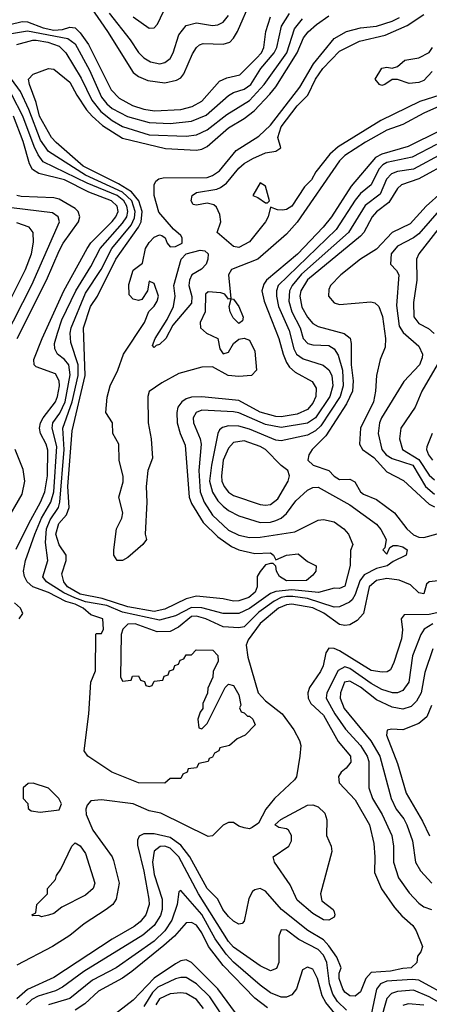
# Model space of a CAD drawing. Header units: inches. Extents: x 1793402 to 1900366, y 320852 to 470679.
# Tile 411 of 604: x 1836341 to 1837890, y 452152 to 455875. Entities that reach past the tile are written whole.
import ezdxf

# ---------------------------------------------------------------- set-up
doc = ezdxf.new("R2010")
doc.units = ezdxf.units.IN
doc.header["$MEASUREMENT"] = 0
doc.layers.add('B8435', color=7, linetype='Continuous')

msp = doc.modelspace()

# ---------------------------------------------------------------- linework, layer by layer
at = {"layer": 'B8435', "color": 4}
for points, elevation in [([(1836574.2, 455974.2), (1836673.1, 455830), (1836770, 455674.9), (1836790, 455659.5), (1836825.4, 455645.4), (1836890, 455636.5), (1836933.6, 455646.4), (1836950, 455655.5), (1836961.6, 455670), (1836994.3, 455745.7), (1837009.7, 455770.3), (1837020.7, 455779.3), (1837035.1, 455784.9), (1837110, 455782.6), (1837135.1, 455790), (1837150, 455804.9), (1837164.7, 455830), (1837216.9, 455950)], 364), ([(1836770, 455885.5), (1836830, 455842.8), (1836850, 455844.7), (1836862, 455858), (1836896, 455930)], 372), ([(1836303.4, 455856.6), (1836350, 455867.5), (1836370, 455866.8), (1836430, 455844.5), (1836470, 455835.1), (1836502.8, 455837.2), (1836530, 455846.7), (1836550, 455844.6), (1836570, 455825.3), (1836600.7, 455780.7), (1836686.3, 455610), (1836717.6, 455577.6), (1836767.7, 455550), (1836810, 455536.5), (1836850.3, 455530.3), (1836950, 455535.3), (1836992.9, 455547.1), (1837030, 455567), (1837097.1, 455642.9), (1837124.4, 455655.6), (1837173, 455667), (1837236.4, 455730), (1837254.8, 455750), (1837264.8, 455770), (1837272.3, 455830), (1837290, 455885.5)], 356), ([(1836310, 455823.2), (1836370, 455832.8), (1836523.4, 455803.4), (1836550, 455783.8), (1836604.4, 455684.4), (1836650, 455582.4), (1836670, 455556.5), (1836690, 455539.6), (1836748.6, 455508.6), (1836830, 455486.7), (1836910, 455482), (1836990, 455491.6), (1837046.1, 455513.9), (1837130, 455588.5), (1837150, 455599.5), (1837190, 455611.7), (1837215.4, 455630), (1837252.4, 455690), (1837303.5, 455750), (1837313.5, 455770), (1837331.1, 455850), (1837361.8, 455898.2)], 352), ([(1836330, 455780.8), (1836390, 455797.5), (1836403, 455797), (1836446.8, 455790), (1836490, 455774.9), (1836515.6, 455750), (1836573.8, 455653.8), (1836614.2, 455570), (1836647.2, 455527.2), (1836690, 455493.4), (1836730, 455471.3), (1836830, 455439.2), (1836970, 455434.3), (1837010, 455439.6), (1837050, 455458.9), (1837123.9, 455516.1), (1837210, 455568.9), (1837266, 455630), (1837351, 455749), (1837380, 455840), (1837410, 455878.7)], 348), ([(1837930, 455454.5), (1837810, 455395.3), (1837710, 455366.2), (1837686.3, 455353.7), (1837594.5, 455245.5), (1837520.3, 455130), (1837488.8, 455090), (1837391.3, 454988.7), (1837274.9, 454890), (1837264.8, 454875.2), (1837256.9, 454850), (1837265.2, 454810), (1837321.1, 454670), (1837336.9, 454610), (1837350, 454579.1), (1837361.6, 454561.6), (1837382.6, 454542.6), (1837446.7, 454506.7), (1837462, 454482), (1837461.1, 454450), (1837450, 454425.1), (1837430, 454401.3), (1837390, 454383.1), (1837330, 454373.1), (1837310, 454374.8), (1837250, 454390.8), (1837170, 454435.1), (1837030, 454448.6), (1836990, 454447.2), (1836970, 454441.1), (1836954.4, 454430), (1836939.5, 454410), (1836934.6, 454390), (1836936.5, 454350), (1836947.4, 454310), (1836966.4, 454266.4), (1836981.3, 454070), (1836990, 454046), (1837034.1, 453974.1), (1837090, 453919.6), (1837142.4, 453882.4), (1837170, 453870.3), (1837230, 453856.4), (1837290, 453858.8), (1837301, 453850), (1837310, 453832), (1837349.6, 453850.4), (1837394.7, 453854.7), (1837430, 453826.8), (1837462, 453810), (1837460.7, 453790), (1837450, 453774), (1837425.2, 453754.8), (1837350, 453753.6), (1837323.7, 453770), (1837312.7, 453790), (1837309, 453809), (1837299, 453819), (1837290, 453819), (1837270, 453814), (1837250, 453789), (1837239.1, 453770), (1837239.3, 453730), (1837232, 453710), (1837208, 453690), (1837170, 453678), (1837150, 453676.9), (1837110, 453685.6), (1837010, 453695.4), (1836970, 453685.1), (1836890, 453646.6), (1836850, 453637.7), (1836750, 453654.3), (1836653, 453687), (1836570, 453702.5), (1836521.4, 453730), (1836507.1, 453750), (1836500.5, 453779.5), (1836517, 453830), (1836517, 453850), (1836489.8, 453889.8), (1836476.9, 453930), (1836488.5, 453970), (1836517.8, 454002.2), (1836527.7, 454030), (1836523.2, 454110), (1836539.4, 454320.6), (1836587.9, 454530), (1836582.3, 454710), (1836608.7, 454790), (1836634.5, 454830), (1836704.8, 454970), (1836790.6, 455090), (1836799.9, 455110), (1836803.4, 455150), (1836791.2, 455190), (1836763.4, 455223.4), (1836713.9, 455253.9), (1836581.2, 455321.2), (1836478.7, 455410), (1836461.3, 455430), (1836415.5, 455510), (1836402.4, 455562.4), (1836377.4, 455630), (1836374.5, 455650), (1836391.2, 455668.8), (1836450, 455690.5), (1836470, 455687.3), (1836530, 455639.1), (1836556.5, 455590), (1836593.7, 455533.7), (1836615.2, 455510), (1836654.3, 455474.3), (1836730, 455427.2), (1836892.5, 455387.5), (1837010, 455381.1), (1837030, 455384.9), (1837050, 455395.8), (1837130, 455466.3), (1837190, 455500.9), (1837228, 455530), (1837286.9, 455593.1), (1837310, 455621.3), (1837389.8, 455750), (1837414, 455806), (1837431.6, 455828.4), (1837463.7, 455856.3), (1837510.6, 455889.4)], 344), ([(1838050, 455602.2), (1837870, 455521), (1837790, 455478.5), (1837730, 455457.2), (1837648.3, 455411.7), (1837570, 455361.1), (1837550, 455341.6), (1837390.8, 455109.2), (1837350, 455063.6), (1837241.6, 454970), (1837142, 454930), (1837130.4, 454909.6), (1837139.6, 454820.4), (1837130, 454818), (1837117, 454837), (1837101.6, 454841.6), (1837054.2, 454845.8), (1837043, 454837), (1837042, 454770), (1837023, 454730), (1837024.9, 454710), (1837046.8, 454690), (1837090.8, 454670), (1837098, 454630), (1837110, 454612), (1837130, 454618), (1837149, 454650), (1837170, 454666.8), (1837190, 454670.8), (1837210, 454662.8), (1837230, 454622), (1837236.3, 454550), (1837218, 454530), (1837170, 454525.4), (1837129, 454530), (1837070, 454562.7), (1837030, 454560.7), (1836943.1, 454536.9), (1836878, 454502), (1836830.5, 454469.5), (1836825.5, 454450), (1836827, 454350), (1836838.3, 454290), (1836842.5, 454217.5), (1836826, 454170), (1836818.6, 454110), (1836822.2, 454050), (1836814.9, 453930), (1836820.5, 453910), (1836806, 453890), (1836750, 453842), (1836730, 453829.8), (1836709.8, 453829.8), (1836696.9, 453850), (1836697.4, 453870), (1836707.4, 453950), (1836727.1, 453990), (1836731.1, 454010), (1836715.4, 454070), (1836732.2, 454127.8), (1836732.4, 454147.6), (1836717.3, 454210), (1836716.3, 454270), (1836693.3, 454310), (1836691.2, 454350), (1836666.9, 454390), (1836672.1, 454447.9), (1836683.1, 454490), (1836712, 454550), (1836733.3, 454610), (1836812.3, 454730), (1836829, 454771), (1836850, 454791.3), (1836861.2, 454810), (1836865.2, 454830), (1836850, 454878), (1836830, 454886), (1836824, 454850), (1836802.8, 454817.2), (1836790, 454812.7), (1836770, 454818), (1836754.2, 454834.2), (1836754, 454874), (1836770, 454927.7), (1836805.6, 454954.4), (1836816.9, 455010), (1836830, 455032.2), (1836850, 455053), (1836870, 455062), (1836878.4, 455058.4), (1836890.4, 455050.4), (1836898, 455030), (1836910, 455016.3), (1836930, 455017), (1836954.7, 455030), (1836955.8, 455050), (1836950, 455058.4), (1836922.5, 455082.5), (1836866.6, 455146.6), (1836849.7, 455210.3), (1836849.5, 455250.5), (1836855.5, 455264.5), (1836866.8, 455273.2), (1836883.3, 455276.7), (1837050, 455278.5), (1837070, 455285.3), (1837096.5, 455303.5), (1837159.8, 455380.2), (1837245.8, 455434.2), (1837290, 455476), (1837400.2, 455619.8), (1837452, 455708), (1837530, 455803.6), (1837577.2, 455830), (1837630, 455843.6), (1837690, 455850.2), (1837750, 455869.2), (1837777.3, 455882.7)], 336), ([(1836679.1, 455899.1), (1836758.9, 455798.9), (1836790, 455750.6), (1836810, 455730.5), (1836835.1, 455715.1), (1836871.4, 455708.6), (1836890, 455713), (1836910, 455727.7), (1836921.6, 455750), (1836942.8, 455817.2), (1836970, 455853.4), (1837010, 455862.4), (1837070, 455852.7), (1837090, 455854.9), (1837110, 455864.9), (1837130, 455890.7)], 368), ([(1837930, 455589.8), (1837854.1, 455565.9), (1837706.3, 455493.7), (1837545.9, 455394.1), (1837513.7, 455366.3), (1837460.7, 455299.3), (1837444.9, 455270), (1837417.5, 455242.5), (1837370, 455169.4), (1837350, 455157.2), (1837335.3, 455155.3), (1837316.4, 455156.4), (1837290, 455166), (1837281, 455130), (1837271, 455110), (1837210, 455035.3), (1837170, 455013.2), (1837150, 455017.2), (1837088, 455070), (1837101.2, 455110), (1837098, 455138), (1837085.6, 455165.6), (1837075.1, 455175.1), (1837050, 455181.2), (1837010, 455174), (1836996.4, 455176.4), (1836989.4, 455189.4), (1836993.2, 455210), (1837010, 455222), (1837086.5, 455233.5), (1837100.1, 455239.9), (1837123.3, 455256.7), (1837170, 455313.4), (1837190, 455330.6), (1837222, 455350), (1837270.9, 455370.9), (1837310, 455378), (1837328, 455390), (1837317.6, 455430), (1837329.8, 455470), (1837390, 455548.8), (1837430.7, 455589.3), (1837459.2, 455650), (1837487.3, 455690), (1837550, 455756.4), (1837626, 455794), (1837723.7, 455816.3), (1837806.6, 455853.4), (1837870, 455894.3)], 332), ([(1837900.5, 455679.5), (1837870, 455645.2), (1837850, 455637.2), (1837813.6, 455633.6), (1837770, 455648.7), (1837750, 455648.7), (1837722, 455630), (1837710, 455626), (1837702, 455630), (1837685.2, 455650), (1837710, 455691.3), (1837730, 455696), (1837750, 455691.3), (1837770, 455698), (1837798, 455722), (1837850, 455731), (1837889.1, 455750.9), (1837902, 455770)], 328), ([(1837917.4, 455402.6), (1837824.8, 455355.2), (1837730, 455334.8), (1837714.2, 455325.8), (1837699.6, 455310), (1837670.3, 455250), (1837630, 455217.4), (1837610, 455193), (1837538, 455082), (1837318, 454870), (1837311.6, 454850), (1837311.5, 454830), (1837319.6, 454790), (1837360.2, 454700.2), (1837378, 454630), (1837387.6, 454610), (1837412.4, 454592.4), (1837488.9, 454568.9), (1837510, 454550.5), (1837521.1, 454530), (1837524.7, 454490), (1837513.4, 454450), (1837460.2, 454370), (1837430, 454349.8), (1837330, 454332.8), (1837270, 454343.8), (1837170, 454388.6), (1837150, 454392.1), (1837030, 454398.3), (1837007.7, 454390), (1836996.4, 454370), (1836997.6, 454350), (1837023.7, 454290), (1837027, 454270), (1837018, 454170), (1837023.6, 454090), (1837038.3, 454050), (1837070, 454001.3), (1837130, 453944.6), (1837170, 453926), (1837210, 453917), (1837250, 453918.3), (1837382, 453938), (1837470, 453982), (1837490, 453984.9), (1837530, 453976.3), (1837566.8, 453950), (1837584, 453930), (1837601, 453890), (1837591.6, 453868.4), (1837590.6, 453810.6), (1837570, 453733.2), (1837550, 453723.6), (1837530, 453725.6), (1837471.1, 453708.9), (1837370, 453719.5), (1837310, 453712.9), (1837290, 453704.8), (1837210, 453648.5), (1837170, 453629.7), (1837110, 453629.8), (1837030, 453650.7), (1836990, 453652.4), (1836930, 453621.2), (1836870, 453605), (1836730, 453635), (1836670, 453660.5), (1836590, 453674.2), (1836549.1, 453689.1), (1836508.2, 453708.2), (1836441.6, 453750), (1836428.7, 453768.7), (1836446.9, 453830), (1836438, 453898), (1836442.6, 453950), (1836456.2, 453983.8), (1836487.1, 454030), (1836493, 454050), (1836508.6, 454250), (1836504.1, 454330), (1836539.6, 454430), (1836561.9, 454530), (1836562.3, 454570), (1836534.3, 454654.3), (1836532.1, 454690), (1836535.6, 454710), (1836590, 454840.4), (1836648.7, 454930), (1836689.8, 455010), (1836761.9, 455098.1), (1836774.4, 455125.6), (1836777.2, 455150), (1836764.9, 455190), (1836730, 455223), (1836590, 455286.5), (1836450, 455376.9), (1836419.9, 455419.9), (1836375.4, 455535.4), (1836343.7, 455603.7), (1836309.9, 455649.9)], 348), ([(1837942.4, 455370), (1837830.2, 455309.8), (1837770, 455300.9), (1837747.6, 455292.4), (1837728.6, 455271.4), (1837704.4, 455215.6), (1837647.9, 455172.1), (1837584.6, 455070), (1837406.9, 454913.1), (1837371.2, 454870), (1837361.8, 454850), (1837359.1, 454810), (1837370.2, 454770), (1837402, 454710), (1837412.7, 454670), (1837430.3, 454650.3), (1837450, 454644.9), (1837510, 454643.1), (1837530, 454630.4), (1837545.9, 454605.9), (1837561.6, 454550), (1837564.2, 454490), (1837553, 454450), (1837480.3, 454339.7), (1837459.2, 454320.8), (1837430, 454303.9), (1837330, 454282), (1837310, 454285.4), (1837210, 454326.4), (1837170, 454338.3), (1837130, 454338.9), (1837107.3, 454332.7), (1837096.4, 454323.6), (1837090.3, 454309.7), (1837065.8, 454190), (1837059.1, 454130), (1837070, 454088.2), (1837090, 454055.8), (1837110, 454035.8), (1837130, 454019.5), (1837170, 453998.4), (1837250, 453973.7), (1837290, 453974.9), (1837310, 453981.3), (1837330, 453990.4), (1837350, 454008.2), (1837384.9, 454055.1), (1837430, 454095.5), (1837450, 454105.5), (1837470, 454107.7), (1837590, 454040.4), (1837690, 453967.3), (1837706.9, 453946.9), (1837726.8, 453910), (1837722, 453878), (1837714, 453870), (1837730, 453854), (1837740.2, 453879.8), (1837753.6, 453886.4), (1837770, 453887.3), (1837790, 453882), (1837806.8, 453870), (1837802.8, 453850), (1837753.4, 453826.6), (1837731.3, 453810), (1837690, 453799.7), (1837644.1, 453775.9), (1837627, 453753), (1837610, 453700.9), (1837598.2, 453681.8), (1837588, 453672), (1837550, 453655.1), (1837530, 453653), (1837430, 453685.9), (1837374.2, 453694.2), (1837350, 453693.4), (1837330, 453689.8), (1837303.5, 453676.5), (1837245.9, 453634.1), (1837190, 453579.7), (1837170, 453575.8), (1837110, 453578.7), (1837044.5, 453610), (1837010, 453619.8), (1836990, 453617.8), (1836941.4, 453578.6), (1836910, 453561.2), (1836860.7, 453560.7), (1836778, 453590), (1836750, 453589), (1836731, 453570), (1836724.7, 453550), (1836722, 453390), (1836730, 453374), (1836762, 453378), (1836767.3, 453392.7), (1836790, 453394), (1836798, 453378), (1836812.7, 453372.7), (1836818, 453358), (1836830, 453354), (1836842, 453358), (1836850, 453374), (1836882, 453378), (1836887.3, 453392.7), (1836902, 453398), (1836907.3, 453412.7), (1836922, 453418), (1836927.3, 453432.7), (1836942, 453438), (1836947.3, 453452.7), (1836962, 453458), (1836970, 453474), (1836990, 453474), (1837008, 453492), (1837070.7, 453490.7), (1837090.7, 453470.7), (1837090.9, 453449.1), (1837072, 453410), (1837071.6, 453388.4), (1837052.7, 453347.3), (1837051.6, 453328.4), (1837034, 453290), (1837034, 453270), (1837023.6, 453256.4), (1837014, 453230), (1837018, 453198), (1837030, 453194), (1837050, 453214), (1837118, 453350), (1837130, 453362), (1837150, 453358), (1837170, 453322), (1837176.9, 453283.1), (1837172.7, 453272.7), (1837178, 453258), (1837190, 453254), (1837202, 453242), (1837210, 453242), (1837222, 453230), (1837231.3, 453208.7), (1837194, 453170), (1837163.6, 453156.4), (1837134, 453130), (1837098, 453122), (1837094, 453110), (1837078, 453102), (1837070, 453086), (1837058, 453082), (1837054, 453070), (1837018, 453062), (1837010, 453046), (1836978, 453042), (1836974, 453030), (1836958, 453022), (1836950, 453006), (1836910, 453006), (1836890, 452988.7), (1836790, 452989.2), (1836688.7, 453030), (1836599, 453090), (1836584, 453110), (1836602, 453250), (1836609.2, 453370), (1836627.3, 453412.7), (1836628.7, 453550), (1836630, 453554), (1836650, 453554), (1836658, 453570), (1836655.3, 453610), (1836610, 453625.2), (1836580.5, 453650), (1836550, 453665.3), (1836515.4, 453675.4), (1836450, 453708.7), (1836390.7, 453730.7), (1836369.1, 453749.1), (1836358.5, 453770), (1836355.4, 453790), (1836363, 453830), (1836398, 453930), (1836423.5, 453990), (1836458.9, 454050), (1836469.9, 454090.1), (1836481.4, 454261.4), (1836463.1, 454330), (1836466.4, 454350), (1836492.6, 454387.4), (1836512.7, 454430), (1836531.6, 454531.6), (1836526.3, 454570), (1836510, 454589.6), (1836483.7, 454610), (1836473.3, 454630), (1836472.8, 454650), (1836483.9, 454690), (1836500.4, 454739.6), (1836552.9, 454850), (1836610, 454941.6), (1836645.1, 455010), (1836730, 455105.3), (1836745.5, 455130), (1836749.8, 455150), (1836746.6, 455170), (1836734.6, 455190), (1836709.7, 455210), (1836596.2, 455256.2), (1836430, 455338), (1836410, 455363.6), (1836394.9, 455394.9), (1836352.5, 455510), (1836311.1, 455591.1)], 352), ([(1836327.7, 453872.3), (1836374.8, 453970), (1836419.8, 454050), (1836435.5, 454090), (1836446.3, 454150), (1836446.8, 454246.8), (1836441, 454270), (1836419.1, 454310), (1836415.6, 454330), (1836419.2, 454350), (1836429.8, 454370), (1836475.6, 454430), (1836484.2, 454450), (1836490.7, 454490), (1836489.7, 454510), (1836475.9, 454535.9), (1836402.8, 454562.8), (1836395.1, 454570), (1836393.6, 454590), (1836425.1, 454670), (1836507.7, 454850), (1836596, 455010), (1836610, 455031.7), (1836690, 455111.8), (1836704.8, 455130), (1836713.1, 455150), (1836709.7, 455170), (1836687.6, 455190), (1836602.5, 455222.5), (1836510, 455269.8), (1836412.7, 455292.7), (1836388.9, 455308.9), (1836377.7, 455330), (1836353.7, 455413.7), (1836317.3, 455510)], 356), ([(1837970, 455339.2), (1837850, 455273.3), (1837784.9, 455250), (1837770, 455237), (1837736.7, 455183.3), (1837691, 455149), (1837673.4, 455130), (1837642.3, 455070), (1837630, 455055.8), (1837430, 454890.9), (1837403.6, 454850), (1837400.7, 454830), (1837407.7, 454787.7), (1837428.9, 454750), (1837450, 454726.4), (1837470, 454714.9), (1837568.7, 454688.7), (1837590.3, 454670.3), (1837594.9, 454650), (1837595, 454570), (1837602.6, 454510), (1837599.2, 454470), (1837577.5, 454422.5), (1837499, 454301), (1837447.3, 454250), (1837434.8, 454230), (1837431, 454210), (1837451.3, 454190), (1837510, 454170.6), (1837530, 454148.4), (1837550, 454136.4), (1837590, 454137.3), (1837607.9, 454127.9), (1837630.3, 454090.3), (1837641.2, 454081.2), (1837690, 454060.3), (1837758, 454010), (1837805.5, 453950), (1837830, 453927), (1837850, 453918.7), (1837870, 453917), (1837970, 453944.9)], 356), ([(1836330.9, 454670), (1836442.7, 454890), (1836490, 455000.5), (1836505.7, 455030), (1836563, 455110), (1836567.8, 455130), (1836561.6, 455150), (1836550, 455160.5), (1836490, 455196), (1836470, 455201.5), (1836346.5, 455206.5), (1836329.3, 455210)], 364), ([(1837937.5, 455222.5), (1837878.4, 455170), (1837817.3, 455102.7), (1837750, 455069.7), (1837690, 455006.9), (1837630, 454969.7), (1837555.3, 454910), (1837516.9, 454870), (1837510, 454855.1), (1837508.9, 454830), (1837530, 454804.6), (1837550, 454798.3), (1837668.4, 454808.4), (1837684.7, 454804.7), (1837699.3, 454790), (1837712.8, 454752.8), (1837724, 454670), (1837723.4, 454636.6), (1837704.4, 454590), (1837690.4, 454530), (1837687.2, 454470), (1837678.7, 454430), (1837630.3, 454330), (1837625.7, 454270), (1837637.1, 454250), (1837679.7, 454219.7), (1837730, 454164.9), (1837792.7, 454132.7), (1837890, 454043.6), (1837910, 454032.4)], 364), ([(1836282.7, 454670), (1836387.2, 454872.8), (1836491.6, 455110), (1836486, 455130), (1836464.2, 455144.2), (1836310, 455163.5)], 368), ([(1837936.7, 455163.3), (1837850, 455065.1), (1837830, 455049.7), (1837770, 455018.4), (1837746, 454990), (1837742.8, 454950), (1837766.2, 454926.2), (1837774.9, 454910), (1837765.8, 454794.1), (1837776.7, 454716.7), (1837791.7, 454691.7), (1837850, 454640.7), (1837863.8, 454610), (1837863.4, 454596.6), (1837852.7, 454570), (1837793.3, 454506.7), (1837708.7, 454370), (1837701.3, 454350), (1837697, 454310), (1837710.4, 454250), (1837726.7, 454230), (1837750, 454216), (1837828.4, 454190), (1837876, 454110), (1837910, 454080.3)], 368), ([(1836297.8, 454802.2), (1836363.1, 454930), (1836385.7, 454990), (1836393.3, 455033.3), (1836391.8, 455070), (1836376, 455090), (1836330, 455106.6)], 372), ([(1837950, 455116.3), (1837850.4, 454990), (1837841.6, 454970), (1837843.1, 454890), (1837830, 454806), (1837831.9, 454751.9), (1837850, 454726.4), (1837887.3, 454707.3), (1837908.8, 454688.8)], 372), ([(1837920.3, 454570), (1837861.6, 454470), (1837836.3, 454410), (1837782, 454330), (1837778, 454290), (1837788.5, 454250), (1837850, 454211.4), (1837890, 454153.1), (1837910, 454135.6)], 372), ([(1837900.5, 454310), (1837880.5, 454259.5), (1837879.1, 454250), (1837887, 454230), (1837901.6, 454210)], 376), ([(1836285.3, 453970), (1836350, 454080.5), (1836359.8, 454130), (1836354.3, 454174.3), (1836323.5, 454250)], 364), ([(1837944.9, 453755.1), (1837890, 453749.3), (1837879.8, 453740.2), (1837870, 453703.7), (1837850, 453708), (1837818.6, 453738.6), (1837776.1, 453756.1), (1837730, 453762.5), (1837690, 453754.8), (1837663.2, 453730), (1837641.6, 453630), (1837616.7, 453603.3), (1837590, 453587), (1837570, 453584.2), (1837550, 453588.5), (1837491, 453631), (1837450, 453651.4), (1837370, 453665), (1837350, 453662.8), (1837319.5, 453650), (1837250, 453592.4), (1837204.4, 453530), (1837197.1, 453510), (1837204.1, 453464.1), (1837243.1, 453330), (1837270, 453299.3), (1837333.4, 453250), (1837378, 453190), (1837399.3, 453150), (1837403.8, 453130), (1837400.5, 453090), (1837387.3, 453012.7), (1837379.8, 453000.2), (1837304.7, 452930), (1837272, 452890), (1837243.6, 452836.4), (1837219.8, 452820.2), (1837210, 452815.3), (1837190, 452819), (1837170, 452825.2), (1837150, 452839), (1837130, 452839), (1837110, 452829), (1837070, 452789.2), (1837053.7, 452786.3), (1836875.1, 452875.1), (1836830, 452883.9), (1836770, 452909.7), (1836650, 452924.7), (1836610, 452920.9), (1836595.6, 452904.4), (1836590.4, 452890), (1836592.2, 452870), (1836617.6, 452810), (1836690.2, 452710.2), (1836695.9, 452695.9), (1836716.5, 452610), (1836706, 452550), (1836692.7, 452530), (1836667.7, 452510), (1836584.2, 452455.8), (1836530, 452411.8), (1836464.9, 452370), (1836330, 452299.7)], 356), ([(1836339.3, 453610), (1836353.2, 453630), (1836344, 453650), (1836320.9, 453670)], 356), ([(1837930, 453634.6), (1837890, 453625.5), (1837794.8, 453625.2), (1837784, 453610), (1837788.5, 453568.5), (1837785.5, 453534.5), (1837756.2, 453443.8), (1837743, 453417), (1837730.4, 453409.6), (1837712.4, 453407.6), (1837670, 453414.7), (1837550, 453488), (1837530, 453497.6), (1837510, 453498), (1837498.8, 453481.2), (1837488.3, 453431.7), (1837479.1, 453410), (1837436.4, 453350), (1837430.4, 453330), (1837432.2, 453310), (1837442, 453290), (1837490, 453244.9), (1837545.5, 453145.5), (1837592.2, 453090), (1837592.9, 453067.1), (1837575.4, 453044.6), (1837556.3, 453030), (1837546.3, 453013.7), (1837548.7, 452990), (1837610, 452924.9), (1837663.7, 452830), (1837680.6, 452760.6), (1837684.6, 452710), (1837682.4, 452650), (1837709.1, 452589.1), (1837758.3, 452518.3), (1837786, 452486), (1837827.7, 452450), (1837840.5, 452430), (1837864.7, 452370), (1837858, 452350), (1837846, 452334), (1837842.8, 452310), (1837822, 452290), (1837790, 452288), (1837743, 452277), (1837670, 452272.8), (1837650.3, 452250), (1837630, 452199.3), (1837610, 452182.9), (1837590, 452184.2), (1837570, 452198), (1837563, 452210), (1837549.8, 452250), (1837549.8, 452270.2), (1837557, 452290), (1837539.8, 452330), (1837510, 452373.7), (1837490, 452396.1), (1837431, 452431), (1837330.6, 452510.6), (1837270, 452579.5), (1837250, 452589.3), (1837230, 452585.2), (1837221.6, 452578.4), (1837207.9, 452552.1), (1837190, 452466), (1837182, 452458), (1837170, 452455.3), (1837150, 452466), (1837130, 452484.5), (1837109.7, 452510), (1837089.7, 452549.7), (1837050, 452589.6), (1836984.4, 452710), (1836950, 452754), (1836910, 452782.6), (1836850, 452796.1), (1836810, 452796.3), (1836792.4, 452787.6), (1836786.9, 452773.1), (1836786.7, 452753.3), (1836810, 452656), (1836828.9, 452550), (1836830.2, 452529.8), (1836817.4, 452490), (1836796.1, 452463.9), (1836773.7, 452446.3), (1836690, 452398.3), (1836470, 452253.7), (1836370, 452207.4), (1836330, 452172.6)], 364), ([(1837904, 453590), (1837870.4, 453570), (1837858.7, 453550), (1837827, 453470), (1837813.1, 453370), (1837790, 453338.4), (1837770, 453329.7), (1837750.3, 453329.7), (1837710, 453342.7), (1837670, 453365.3), (1837590, 453422), (1837570, 453427.4), (1837545.6, 453414.4), (1837503.1, 453330), (1837499.5, 453310), (1837532.4, 453250), (1837572.6, 453192.6), (1837630, 453130.3), (1837655.2, 453090), (1837661.7, 453070), (1837661.3, 452970), (1837675.8, 452930), (1837712, 452870), (1837748.4, 452790), (1837755.3, 452750), (1837754.4, 452690), (1837773, 452630), (1837813.8, 452573.8), (1837850, 452534.8), (1837870, 452520.7), (1837898, 452510)], 368), ([(1837903.4, 453496.6), (1837873.1, 453406.9), (1837858.9, 453330), (1837842.3, 453297.7), (1837821.4, 453278.6), (1837790, 453268.3), (1837750, 453275.4), (1837690, 453303.5), (1837630, 453351), (1837590, 453373.7), (1837569.4, 453370.6), (1837554.6, 453330), (1837553.1, 453310), (1837567.7, 453270), (1837668.6, 453148.6), (1837703.2, 453090), (1837745.3, 452930), (1837765.3, 452890), (1837793.3, 452853.3), (1837804.9, 452830), (1837826.4, 452770), (1837838, 452690), (1837856.7, 452656.7), (1837899.1, 452610)], 372), ([(1837898.8, 453281.2), (1837880.5, 453239.5), (1837850, 453213.6), (1837790.6, 453189.4), (1837747.1, 453192.9), (1837731.1, 453188.9), (1837727.7, 453170), (1837770, 453062.8), (1837802, 452950), (1837864.1, 452844.1), (1837890.6, 452789.4)], 376), ([(1837576.3, 452130), (1837543, 452163), (1837525, 452190), (1837512.5, 452230), (1837503.1, 452310), (1837490, 452337.6), (1837470, 452359.7), (1837396.6, 452396.6), (1837350, 452432), (1837330, 452434), (1837320.7, 452410), (1837320.5, 452310), (1837312.5, 452287.5), (1837290, 452278), (1837250, 452297.6), (1837150, 452368.3), (1837130, 452389.7), (1837016.8, 452570), (1836943.1, 452710), (1836910, 452742.6), (1836890, 452749.7), (1836871.8, 452748.2), (1836849.1, 452730.9), (1836842.6, 452690), (1836850, 452642.8), (1836879.6, 452550), (1836880.2, 452510), (1836872.8, 452487.2), (1836848.8, 452450), (1836807, 452413), (1836583.9, 452276.1), (1836502.7, 452217.3), (1836476.5, 452203.5), (1836410, 452182.2), (1836386.7, 452170), (1836365.7, 452150)], 368), ([(1837543.5, 452103.5), (1837499.1, 452159.1), (1837484.4, 452184.4), (1837467, 452250), (1837450, 452285.2), (1837430, 452292.7), (1837410, 452282), (1837388, 452210), (1837370, 452187.6), (1837350, 452179.6), (1837330, 452179.6), (1837290, 452195.1), (1837250, 452224.2), (1837150, 452311.1), (1837121.6, 452341.6), (1837079.6, 452399.5), (1837030, 452491.1), (1836950, 452582), (1836942.8, 452577.2), (1836936.4, 452530), (1836916.1, 452470), (1836890.3, 452430), (1836850, 452391), (1836706, 452290), (1836616.5, 452243.5), (1836530, 452174.3), (1836450, 452149.7)], 372), ([(1837278.4, 452138.4), (1837230, 452174.7), (1837110, 452298.3), (1837055.3, 452370), (1837030, 452422), (1837010, 452451.5), (1836990, 452461.6), (1836970, 452460.7), (1836926, 452410), (1836886.2, 452373.8), (1836764.4, 452275.6), (1836729.3, 452250.7), (1836638.2, 452201.8), (1836586.6, 452153.4), (1836550.4, 452130)], 376), ([(1837175.3, 452095.3), (1837090.6, 452210.6), (1836990, 452309.6), (1836970, 452319.6), (1836950, 452316.3), (1836930, 452305.1), (1836850, 452250.9), (1836770, 452168.2), (1836647.4, 452072.6)], 384), ([(1837131.7, 452071.7), (1837059.7, 452179.7), (1837010, 452229.7), (1836970, 452252.8), (1836950, 452254), (1836930, 452248.4), (1836863.8, 452216.2), (1836843.1, 452196.9), (1836810, 452143.6)], 388), ([(1838042.4, 452130), (1837970, 452178.2), (1837850, 452242.8), (1837825.4, 452245.4), (1837730, 452239.3), (1837706, 452230), (1837690.2, 452209.8), (1837670, 452114)], 368), ([(1837036.4, 452136.4), (1837010, 452169.6), (1836970, 452192.8), (1836950, 452195.8), (1836910, 452192.1), (1836870, 452172.4), (1836856.1, 452150)], 392), ([(1838030, 452101.4), (1837890, 452180.8), (1837830, 452206), (1837770, 452201), (1837747.4, 452192.6), (1837730, 452174.5), (1837706, 452090)], 372), ([(1837870, 452148.7), (1837810, 452154), (1837790, 452147.6)], 376)]:
    msp.add_lwpolyline(points, dxfattribs=dict(at, elevation=elevation))
for points, elevation in [([(1837250, 455258), (1837222, 455210), (1837242, 455202), (1837270, 455182), (1837278, 455182), (1837286, 455190), (1837270, 455246)], 332), ([(1836850, 454635.3), (1836843.2, 454643.2), (1836852.7, 454670), (1836898.3, 454741.7), (1836922, 454790), (1836928.4, 454830), (1836923.5, 454870), (1836951.2, 454970), (1836970, 454990.2), (1837024, 455004), (1837041.4, 455001.4), (1837053.4, 454990), (1837053, 454970), (1837046.4, 454950), (1837029, 454931), (1836992.4, 454910), (1836982.7, 454890), (1836980.8, 454870), (1836991.6, 454828.4), (1836990, 454802.7), (1836920.3, 454719.7), (1836893, 454670), (1836870, 454647), (1836856.8, 454643.2)], 332), ([(1837170, 454726), (1837147.6, 454747.6), (1837137, 454770), (1837133.2, 454790), (1837140.4, 454819.6), (1837150, 454818), (1837170, 454790.7), (1837186, 454750), (1837184, 454736)], 336), ([(1837190, 454283.1), (1837150, 454276.3), (1837130, 454254.5), (1837110.2, 454209.8), (1837103.6, 454150), (1837105.2, 454130), (1837113.7, 454110), (1837130, 454088.5), (1837150, 454075.3), (1837250, 454042), (1837270, 454038.7), (1837290, 454042), (1837316.6, 454063.4), (1837356, 454130), (1837361.2, 454150), (1837355.3, 454170), (1837330, 454189.2), (1837270, 454249.6), (1837250, 454261.1)], 356), ([(1836392, 452988), (1836372.7, 452987.3), (1836354, 452970), (1836354, 452930), (1836371.6, 452911.6), (1836372.7, 452892.7), (1836383.6, 452883.6), (1836418, 452878), (1836490, 452887.7), (1836499.3, 452910), (1836489.2, 452930), (1836450, 452969)], 356), ([(1837510, 452469.7), (1837490, 452471.8), (1837450, 452495.1), (1837390, 452546.4), (1837363.3, 452603.3), (1837304.5, 452690), (1837299, 452710), (1837359.3, 452750), (1837369.2, 452770), (1837369, 452790), (1837358, 452810), (1837350, 452815.3), (1837320.4, 452820.4), (1837306, 452830), (1837329, 452851), (1837430, 452905.5), (1837450, 452906), (1837470, 452898.4), (1837494.6, 452874.6), (1837502.3, 452850), (1837501.1, 452790), (1837519.1, 452750), (1837522, 452730), (1837478.4, 452570), (1837483.7, 452543.7), (1837526.8, 452510), (1837530, 452502), (1837533.4, 452490), (1837530, 452482)], 356), ([(1836423.1, 452483.1), (1836412.7, 452487.3), (1836390, 452486), (1836386, 452490), (1836402, 452498), (1836406, 452530), (1836446, 452570), (1836446, 452590), (1836476.4, 452623.6), (1836480.4, 452639.6), (1836496.4, 452663.6), (1836538, 452750), (1836550, 452762), (1836570, 452751.3), (1836590, 452722), (1836624.7, 452610), (1836618, 452590), (1836590, 452565.2), (1836500.7, 452519.3), (1836470, 452495.3), (1836450, 452489)], 352)]:
    msp.add_lwpolyline(points, close=True, dxfattribs=dict(at, elevation=elevation))

doc.saveas('drawing.dxf')
